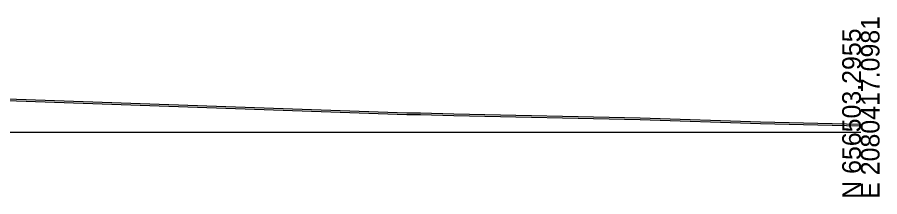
# Model space of a CAD drawing. Extents: x 1131015 to 1136271, y 133453 to 174329.
# Drawn here: x 1132513.8 to 1132643.3, y 161158 to 161185 of the extents above; entities that cross this region are included whole.
import ezdxf

# ---------------------------------------------------------------- set-up
doc = ezdxf.new("R2010")
doc.units = 0
for name, color, linetype in [('DESIGN - SHEET - Light Grid', 7, 'Continuous'), ('SURVEY - GROUND - Bottom of Topsoil Layer', 7, 'Continuous'), ('SURVEY - GROUND - Top of Ground', 7, 'Continuous')]:
    doc.layers.add(name, color=color, linetype=linetype)

msp = doc.modelspace()

# ---------------------------------------------------------------- linework, layer by layer
at = {"layer": 'DESIGN - SHEET - Light Grid'}
msp.add_line((1132340.46, 161167.66), (1132640.46, 161167.66), dxfattribs=at)
at = {"layer": 'SURVEY - GROUND - Bottom of Topsoil Layer'}
for p, q in [((1132486.64, 161173.33), (1132572.3, 161170.31)), ((1132572.3, 161170.31), (1132574.36, 161170.32)), ((1132574.36, 161170.32), (1132579.37, 161170.18)), ((1132579.37, 161170.18), (1132607.35, 161169.57)), ((1132607.35, 161169.57), (1132625.41, 161168.99)), ((1132625.41, 161168.99), (1132640.46, 161168.63))]:
    msp.add_line(p, q, dxfattribs=at)
at = {"layer": 'SURVEY - GROUND - Top of Ground'}
for p, q in [((1132486.64, 161173.58), (1132572.3, 161170.56)), ((1132572.3, 161170.56), (1132574.36, 161170.57)), ((1132574.36, 161170.57), (1132579.37, 161170.43)), ((1132579.37, 161170.43), (1132607.35, 161169.82)), ((1132607.35, 161169.82), (1132625.41, 161169.24)), ((1132625.41, 161169.24), (1132640.46, 161168.88))]:
    msp.add_line(p, q, dxfattribs=at)

# ---------------------------------------------------------------- texts
at = {"layer": 'DESIGN - SHEET - Light Grid'}
for s, p in [('E 2080417.0981', (1132643.26, 161157.66)), ('N 656503.2955', (1132640.46, 161157.66))]:
    msp.add_text(s, height=2.8, rotation=90, dxfattribs=at).set_placement(p)

doc.saveas('drawing.dxf')
